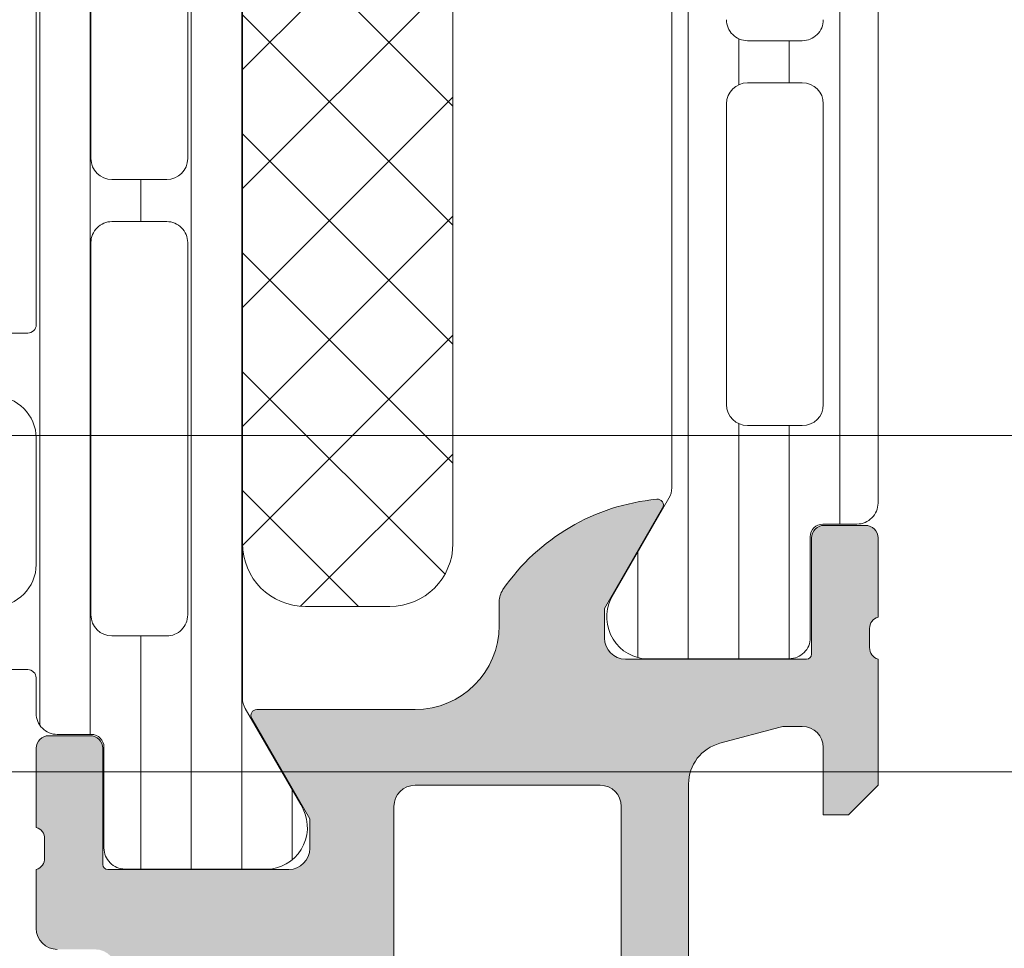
# Model space of a CAD drawing. Header units: millimetres. Extents: x 144573 to 336993, y 74252 to 247042.
# Tile 887 of 1056: x 212738 to 212761, y 219205 to 219227. Entities that reach past the tile are written whole.
import ezdxf

# ---------------------------------------------------------------- set-up
doc = ezdxf.new("R2010")
doc.units = ezdxf.units.MM
doc.layers.add('FASÁDA DETAILNÍ', color=255, linetype='Continuous', lineweight=0)

msp = doc.modelspace()

# ---------------------------------------------------------------- hatches: boundary and pattern name
at = {"layer": 'FASÁDA DETAILNÍ'}
h = msp.add_hatch(dxfattribs=at)
h.set_pattern_fill('LINIE', color=256, scale=1.2, angle=90, style=0)
h.set_pattern_definition([(90, (212757.6575666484, 219206.2351158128), (-1.2, 7.347638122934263e-17), [])])
edge = h.paths.add_edge_path()
edge.add_arc((212739.6837941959, 219209.7698121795), 0.2999999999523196, 359.9979247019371, 449.9979247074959)
edge.add_line((212739.6838050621, 219210.0698121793), (212738.8734737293, 219210.0698408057))
edge.add_arc((212738.8734891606, 219210.5698381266), 0.4999973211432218, 179.9976177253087, 269.9982316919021, ccw=False)
edge.add_line((212738.37349184, 219210.5698589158), (212738.372171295, 219211.4109311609))
edge.add_arc((212738.172171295, 219211.4109311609), 0.1999999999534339, 0, 90.00000001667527)
edge.add_line((212738.172171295, 219211.6109311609), (212734.072171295, 219211.6109311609))
edge.add_arc((212734.072171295, 219212.1109311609), 0.5, 180, 270, ccw=False)
edge.add_line((212733.572171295, 219212.1109311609), (212733.572171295, 219212.9416803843))
edge.add_arc((212734.572171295, 219212.9416803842), 1, 104.99999999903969, 179.9999999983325, ccw=False)
edge.add_line((212734.3133522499, 219213.9076062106), (212735.072171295, 219214.1109311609))
edge.add_line((212735.072171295, 219214.1109311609), (212735.072171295, 219213.1109311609))
edge.add_line((212735.072171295, 219213.1109311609), (212737.372171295, 219213.1109311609))
edge.add_arc((212737.3704620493, 219214.1150576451), 1.004127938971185, 270.0975300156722, 359.7659122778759)
edge.add_line((212738.3745816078, 219214.1109551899), (212738.3745816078, 219217.1108335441))
edge.add_arc((212737.3704622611, 219217.1068051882), 1.004127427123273, 0.2298596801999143, 89.90248202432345)
edge.add_line((212737.372171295, 219218.1109311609), (212735.072171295, 219218.1109311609))
edge.add_line((212735.072171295, 219218.1109311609), (212735.072171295, 219217.1109311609))
edge.add_line((212735.072171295, 219217.1109311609), (212734.3133522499, 219217.3142561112))
edge.add_arc((212734.572171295, 219218.2801819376), 1.000000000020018, 180.0000000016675, 255.0000000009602, ccw=False)
edge.add_line((212733.572171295, 219218.2801819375), (212733.572171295, 219219.1109311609))
edge.add_arc((212734.072171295, 219219.1109311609), 0.5, 90, 180, ccw=False)
edge.add_line((212734.072171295, 219219.6109311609), (212738.172171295, 219219.6109311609))
edge.add_arc((212738.1704427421, 219219.8151042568), 0.2041804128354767, 270.4850610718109, 358.8441310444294)
edge.add_line((212738.3745816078, 219219.8109854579), (212738.3746045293, 219245.6523522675))
edge.add_arc((212738.8746018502, 219245.6523368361), 0.4999973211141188, 89.99761772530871, 179.998231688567, ccw=False)
edge.add_line((212738.8746226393, 219246.1523341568), (212739.6849539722, 219246.1523055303))
edge.add_arc((212739.6849648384, 219246.4523055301), 0.2999999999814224, 269.9979247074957, 359.997924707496)
edge.add_line((212739.9849648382, 219246.4522946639), (212739.9847198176, 219248.8522930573))
edge.add_arc((212740.4847157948, 219248.8522775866), 0.4999959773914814, 89.99762221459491, 179.9982271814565, ccw=False)
edge.add_line((212740.4847365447, 219249.3522735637), (212743.9612780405, 219249.3521469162))
edge.add_arc((212743.8189315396, 219248.3623339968), 0.9999960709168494, -32.729091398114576, 81.81631664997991, ccw=False)
edge.add_line((212744.6601646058, 219247.821668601), (212743.3416121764, 219245.5380595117))
edge.add_arc((212743.7746158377, 219245.2880438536), 0.5000000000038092, 149.9979281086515, 179.9978648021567)
edge.add_line((212743.274615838, 219245.2880624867), (212743.2735295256, 219210.9337937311))
edge.add_arc((212743.7735295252, 219210.9337761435), 0.4999999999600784, 179.9979846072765, 209.997921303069)
edge.add_line((212743.3405077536, 219210.6837918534), (212744.6588947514, 219208.4000872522))
edge.add_arc((212743.8176225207, 219207.8594827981), 0.9999960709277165, -81.82046724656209, 32.72494080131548, ccw=False)
edge.add_line((212743.9598973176, 219206.8696595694), (212740.4833558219, 219206.8697862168))
edge.add_arc((212740.4833712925, 219207.3697821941), 0.4999959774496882, 179.9976222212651, 269.99822718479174, ccw=False)
edge.add_line((212739.9833753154, 219207.3698029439), (212739.9837941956, 219209.7698013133))
edge = h.paths.add_edge_path(flags=16)
edge.add_line((212740.1740698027, 219233.9609249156), (212741.474063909, 219233.9609249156))
edge.add_arc((212741.4740675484, 219234.4609212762), 0.499996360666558, 269.9995829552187, 360.0004170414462)
edge.add_line((212741.974063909, 219234.4609249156), (212741.974063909, 219243.310918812))
edge.add_arc((212741.4740675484, 219243.3109224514), 0.499996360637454, 359.9995829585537, 450.0004170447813)
edge.add_line((212741.474063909, 219243.810918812), (212740.1740698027, 219243.810918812))
edge.add_arc((212740.1740532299, 219243.3109188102), 0.500000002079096, 89.9981008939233, 179.9999997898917)
edge.add_line((212739.6740532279, 219243.3109188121), (212739.6740532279, 219234.4609249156))
edge.add_arc((212740.17405323, 219234.4609249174), 0.5000000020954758, 180.0000002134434, 270.0018990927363)
edge = h.paths.add_edge_path(flags=16)
edge.add_arc((212740.1740532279, 219223.7609188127), 0.5, 180, 270)
edge.add_line((212740.1740532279, 219223.2609188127), (212741.474063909, 219223.2609188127))
edge.add_arc((212741.474063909, 219223.7609188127), 0.5, 270, 360)
edge.add_line((212741.974063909, 219223.7609188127), (212741.974063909, 219232.4609249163))
edge.add_arc((212741.474063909, 219232.4609249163), 0.5, 0, 90)
edge.add_line((212741.474063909, 219232.9609249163), (212740.1740532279, 219232.9609249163))
edge.add_arc((212740.1740532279, 219232.4609249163), 0.5, 90, 180)
edge.add_line((212739.6740532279, 219232.4609249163), (212739.6740532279, 219223.7609188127))
edge = h.paths.add_edge_path(flags=16)
edge.add_arc((212741.4740675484, 219221.7609224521), 0.499996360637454, 359.9995829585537, 450.0004170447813)
edge.add_line((212741.474063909, 219222.2609188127), (212740.1740698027, 219222.2609188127))
edge.add_arc((212740.17405323, 219221.7609188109), 0.5000000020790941, 89.9981009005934, 179.9999997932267)
edge.add_line((212739.6740532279, 219221.7609188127), (212739.6740532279, 219212.9109096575))
edge.add_arc((212740.1740379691, 219212.9109096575), 0.4999847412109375, 179.9999999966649, 270)
edge.add_line((212740.1740379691, 219212.4109249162), (212741.4740486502, 219212.4109249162))
edge.add_arc((212741.4740486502, 219212.910940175), 0.5000152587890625, 270, 360.0000000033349)
edge.add_line((212741.974063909, 219212.9109401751), (212741.974063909, 219221.7609188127))
h = msp.add_hatch(dxfattribs=at)
h.set_pattern_fill('_USER', color=256, scale=1.2, angle=90, style=0, pattern_type=0)
h.set_pattern_definition([(90, (218687.8640705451, 217938.1777891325), (-1.2, 7.347638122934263e-17), [])])
edge = h.paths.add_edge_path()
edge.add_line((212753.4075927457, 219215.6838387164), (212752.0891230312, 219213.4001818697))
edge.add_arc((212752.9303756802, 219212.8595469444), 0.9999960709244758, 507.2729839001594, 621.8183919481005)
edge.add_line((212752.7880650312, 219211.8697288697), (212756.2646065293, 219211.8697288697))
edge.add_arc((212756.2646091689, 219212.3697248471), 0.4999959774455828, 269.9996975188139, 360.0003024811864)
edge.add_line((212756.7646051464, 219212.3697274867), (212756.764273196, 219214.7697258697))
edge.add_arc((212757.064273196, 219214.7697258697), 0.3000000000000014, 450, 539.9999999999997, ccw=False)
edge.add_line((212757.064273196, 219215.0697258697), (212757.8746045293, 219215.0697258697))
edge.add_arc((212757.8746072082, 219215.5697231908), 0.4999973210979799, 269.999693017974, 360.0003069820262)
edge.add_line((212758.3746045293, 219215.5697258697), (212758.3746045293, 219245.6522001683))
edge.add_arc((212757.8746072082, 219245.6522028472), 0.4999973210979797, 359.9996930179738, 450.0003069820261)
edge.add_line((212757.8746045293, 219246.1522001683), (212757.064273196, 219246.1522001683))
edge.add_arc((212757.064273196, 219246.4522001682), 0.3000000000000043, 180, 269.99999999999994, ccw=False)
edge.add_line((212756.7642731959, 219246.4522001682), (212756.7646051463, 219248.8521985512))
edge.add_arc((212756.2646091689, 219248.8522011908), 0.4999959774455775, 359.9996975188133, 450.0003024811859)
edge.add_line((212756.2646065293, 219249.3521971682), (212752.7880650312, 219249.3521971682))
edge.add_arc((212752.9303756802, 219248.3623790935), 0.9999960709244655, 458.1816080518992, 572.7270160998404)
edge.add_line((212752.0891230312, 219247.8217441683), (212753.4075927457, 219245.5380873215))
edge.add_arc((212752.974580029, 219245.2880873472), 0.5000000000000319, 360.000059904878, 389.9999965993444, ccw=False)
edge.add_line((212753.474580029, 219245.28808787), (212753.474580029, 219215.933838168))
edge.add_arc((212752.974580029, 219215.9338386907), 0.5000000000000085, 330.0000034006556, 359.9999400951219, ccw=False)
edge = h.paths.add_edge_path(flags=16)
edge.add_line((212754.7745907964, 219236.2605558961), (212754.7746060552, 219243.4105803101))
edge.add_arc((212755.2746496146, 219243.4105367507), 0.5000435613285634, 450.0049911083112, 539.9950088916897, ccw=False)
edge.add_line((212755.2746060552, 219243.9105803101), (212756.574614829, 219243.9105803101))
edge.add_arc((212756.5745872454, 219243.410567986), 0.5000123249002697, 360.00141220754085, 449.9968392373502, ccw=False)
edge.add_line((212757.0745995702, 219243.4105803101), (212757.0745995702, 219236.2605558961))
edge.add_arc((212756.5745560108, 219236.2605994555), 0.5000435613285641, 270.0049911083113, 359.9950088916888, ccw=False)
edge.add_line((212756.5745995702, 219235.7605558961), (212755.2745907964, 219235.7605558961))
edge.add_arc((212755.2746343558, 219236.2605994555), 0.5000435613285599, 180.0049911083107, 269.9950088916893, ccw=False)
edge = h.paths.add_edge_path(flags=16)
edge.add_line((212754.7745907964, 219217.9105563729), (212754.7745907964, 219225.0605822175))
edge.add_arc((212755.2746343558, 219225.060538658), 0.5000435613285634, 450.0049911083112, 539.9950088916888, ccw=False)
edge.add_line((212755.2745907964, 219225.5605822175), (212756.5745995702, 219225.5605822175))
edge.add_arc((212756.5745560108, 219225.060538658), 0.5000435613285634, 360.0049911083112, 449.9950088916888, ccw=False)
edge.add_line((212757.0745995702, 219225.0605822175), (212757.0745995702, 219217.9105563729))
edge.add_arc((212756.5745560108, 219217.9105999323), 0.5000435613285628, 270.00499110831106, 359.99500889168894, ccw=False)
edge.add_line((212756.5745995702, 219217.4105563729), (212755.2745907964, 219217.4105563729))
edge.add_arc((212755.2746343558, 219217.9105999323), 0.5000435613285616, 180.004991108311, 269.99500889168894, ccw=False)
edge = h.paths.add_edge_path(flags=16)
edge.add_line((212754.7745907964, 219227.0605822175), (212754.7745907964, 219234.2605558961))
edge.add_arc((212755.2745400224, 219234.26060667), 0.4999492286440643, 89.99418114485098, 180.0058188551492, ccw=False)
edge.add_line((212755.2745907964, 219234.7605558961), (212756.5745995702, 219234.7605558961))
edge.add_arc((212756.5746503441, 219234.26060667), 0.4999492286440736, 359.9941811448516, 450.00581885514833, ccw=False)
edge.add_line((212757.0745995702, 219234.2605558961), (212757.0745995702, 219227.0605822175))
edge.add_arc((212756.5746503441, 219227.0605314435), 0.4999492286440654, 269.99418114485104, 360.005818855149, ccw=False)
edge.add_line((212756.5745995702, 219226.5605822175), (212755.2745907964, 219226.5605822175))
edge.add_arc((212755.2745400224, 219227.0605314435), 0.4999492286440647, 179.994181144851, 270.005818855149, ccw=False)
h = msp.add_hatch(dxfattribs=at)
h.set_pattern_fill('NETZ', color=256, scale=2, angle=45, style=0)
h.set_pattern_definition([(45, (218687.8640705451, 217938.1777891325), (-1.414213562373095, 1.414213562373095), []), (135, (218687.8640705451, 217938.1777891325), (-1.414213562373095, -1.414213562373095), [])])
h.paths.add_polyline_path([(212748.2753393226, 219214.6108054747, -0.4142135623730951), (212746.7753393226, 219213.1108054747), (212744.7753393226, 219213.1108054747, -0.4142135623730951), (212743.2753393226, 219214.6108054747), (212743.2753393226, 219241.6108054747, -0.4142135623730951), (212744.7753393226, 219243.1108054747), (212746.7753393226, 219243.1108054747, -0.4142135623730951), (212748.2753393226, 219241.6108054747)])
h = msp.add_hatch(color=256, dxfattribs=at)
edge = h.paths.add_edge_path()
edge.add_arc((212693.3746720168, 219194.8597963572), 0.5000674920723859, 180.0077324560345, 269.9922675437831, ccw=False)
edge.add_line((212692.8746045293, 219194.8597288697), (212692.8746045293, 219198.8597288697))
edge.add_arc((212693.3746720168, 219198.8596613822), 0.5000674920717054, 450.00773245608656, 539.9922675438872, ccw=False)
edge.add_line((212693.3746045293, 219199.3597288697), (212694.6746533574, 219199.3597288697))
edge.add_arc((212694.6746164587, 219198.8596919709), 0.5000369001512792, 360.00422797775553, 449.99577202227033, ccw=False)
edge.add_line((212695.1746533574, 219198.8597288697), (212695.1746533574, 219198.3597288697))
edge.add_line((212695.1746533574, 219198.3597288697), (212694.1746533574, 219198.3597288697))
edge.add_line((212694.1746533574, 219198.3597288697), (212694.1746533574, 219196.8597288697))
edge.add_arc((212695.1746163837, 219196.859691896), 0.9999630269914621, 539.9978814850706, 630.0021185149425)
edge.add_line((212695.1746533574, 219195.8597288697), (212699.1746533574, 219195.8597288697))
edge.add_arc((212699.1745764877, 219196.8598057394), 1.000076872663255, 270.0044039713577, 359.9955960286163)
edge.add_line((212700.1746533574, 219196.8597288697), (212700.1746533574, 219198.3597288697))
edge.add_line((212700.1746533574, 219198.3597288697), (212699.1746533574, 219198.3597288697))
edge.add_line((212699.1746533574, 219198.3597288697), (212699.1746533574, 219198.8597288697))
edge.add_arc((212699.6745958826, 219198.8597863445), 0.4999425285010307, 89.9934131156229, 180.0065868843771, ccw=False)
edge.add_line((212699.6746533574, 219199.3597288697), (212702.4746411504, 219199.3597288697))
edge.add_arc((212702.4746411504, 219198.8597288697), 0.5000000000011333, 360.0000000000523, 450.0000000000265, ccw=False)
edge.add_line((212702.9746411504, 219198.8597288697), (212702.9746411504, 219198.6597288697))
edge.add_arc((212702.4746411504, 219198.6597288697), 0.5000000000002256, 269.99999999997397, 359.99999999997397, ccw=False)
edge.add_line((212702.4746411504, 219198.1597288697), (212701.9746411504, 219198.1597288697))
edge.add_arc((212701.9746762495, 219197.6596937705), 0.500035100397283, 450.0040217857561, 539.9959782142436)
edge.add_line((212701.4746411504, 219197.6597288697), (212701.4746411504, 219196.8597258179))
edge.add_arc((212701.9746577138, 219196.8597423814), 0.5000165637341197, 180.0018979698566, 269.9981020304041)
edge.add_line((212701.9746411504, 219196.3597258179), (212733.2746350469, 219196.3597258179))
edge.add_line((212733.2746350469, 219196.3597258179), (212739.3130926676, 219196.79212245))
edge.add_arc((212739.2746366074, 219197.7913421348), 0.9999594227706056, 272.2040028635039, 359.9999999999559)
edge.add_line((212740.2745960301, 219197.7913421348), (212740.2745960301, 219204.4597943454))
edge.add_arc((212739.7745960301, 219204.4597943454), 0.5000000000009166, 360.0000000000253, 449.9999999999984)
edge.add_line((212739.7745960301, 219204.9597943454), (212738.8745960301, 219204.9597943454))
edge.add_arc((212738.8745960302, 219205.4597943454), 0.5000000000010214, 180.0000000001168, 270.0000000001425, ccw=False)
edge.add_line((212738.3745960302, 219205.4597943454), (212738.3745960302, 219206.8597958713))
edge.add_arc((212738.2957595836, 219207.1273164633), 0.278895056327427, 286.4198764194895, 361.1645893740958)
edge.add_line((212738.5745970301, 219207.1329848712), (212738.5745970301, 219207.5865788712))
edge.add_arc((212738.2957289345, 219207.5922395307), 0.2789255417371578, 358.8371299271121, 433.5754054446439)
edge.add_line((212738.3745960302, 219207.8597828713), (212738.3745960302, 219209.7397938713))
edge.add_arc((212738.6745960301, 219209.7397938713), 0.3000000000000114, 450.00000000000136, 540, ccw=False)
edge.add_line((212738.6745960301, 219210.0397938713), (212739.6545703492, 219210.0397938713))
edge.add_arc((212739.6545703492, 219209.7397938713), 0.2999999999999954, 360.0000000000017, 450.00000000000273, ccw=False)
edge.add_line((212739.9545703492, 219209.7397938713), (212739.9545703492, 219206.9797958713))
edge.add_arc((212740.0745703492, 219206.9797958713), 0.1200000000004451, 539.9999999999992, 630)
edge.add_line((212740.0745703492, 219206.8597958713), (212744.3745960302, 219206.8597958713))
edge.add_arc((212744.3745960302, 219207.3597958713), 0.5000000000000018, 269.9999999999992, 359.9999999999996)
edge.add_line((212744.8745960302, 219207.3597958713), (212744.8745960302, 219208.0597958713))
edge.add_line((212744.8745960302, 219208.0597958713), (212743.4931005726, 219210.4526161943))
edge.add_arc((212743.6127158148, 219210.5216760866), 0.1381197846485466, 89.99999999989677, 209.9999999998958, ccw=False)
edge.add_line((212743.6127158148, 219210.6597958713), (212747.3745960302, 219210.6597958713))
edge.add_arc((212747.3745960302, 219212.6597958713), 1.999999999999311, 270.0000000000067, 360.0000000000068)
edge.add_line((212749.3745960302, 219212.6597958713), (212749.3745960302, 219213.227791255))
edge.add_arc((212749.8745960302, 219213.227791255), 0.5000000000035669, 505.5209282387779, 539.9999999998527, ccw=False)
edge.add_arc((212753.5840946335, 219210.6803179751), 4.999999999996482, 455.34922800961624, 505.5209282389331, ccw=False)
edge.add_arc((212753.1364762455, 219215.5216692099), 0.1381197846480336, 330.00000000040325, 457.70243749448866, ccw=False)
edge.add_line((212753.2560914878, 219215.4526093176), (212751.8745960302, 219213.0597889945))
edge.add_line((212751.8745960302, 219213.0597889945), (212751.8745960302, 219212.3597889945))
edge.add_arc((212752.3745960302, 219212.3597889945), 0.5, 540, 630)
edge.add_line((212752.3745960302, 219211.8597889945), (212756.6746217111, 219211.8597889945))
edge.add_arc((212756.6746217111, 219211.9797889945), 0.1199999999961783, 270, 359.9999999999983)
edge.add_line((212756.7946217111, 219211.9797889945), (212756.7946217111, 219214.7397869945))
edge.add_arc((212757.0946217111, 219214.7397869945), 0.2999999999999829, 90, 180.0000000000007, ccw=False)
edge.add_line((212757.0946217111, 219215.0397869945), (212758.0745960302, 219215.0397869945))
edge.add_arc((212758.0745960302, 219214.7397869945), 0.300000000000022, 360.00000000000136, 450, ccw=False)
edge.add_line((212758.3745960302, 219214.7397869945), (212758.3745960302, 219212.8597759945))
edge.add_arc((212758.4534631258, 219212.592232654), 0.2789255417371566, 466.424594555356, 541.1628700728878)
edge.add_line((212758.1745950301, 219212.5865719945), (212758.1745950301, 219212.1329779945))
edge.add_arc((212758.4534324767, 219212.1273095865), 0.2788950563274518, 538.8354106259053, 613.5801235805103)
edge.add_line((212758.3745960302, 219211.8597889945), (212758.3745960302, 219208.8597305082))
edge.add_line((212758.3745960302, 219208.8597305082), (212757.6745236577, 219208.1596276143))
edge.add_line((212757.6745236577, 219208.1596276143), (212757.0745175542, 219208.1596276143))
edge.add_line((212757.0745175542, 219208.1596276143), (212757.0745175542, 219209.7596337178))
edge.add_arc((212756.5745081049, 219209.7596242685), 0.5000094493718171, 360.0010827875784, 449.9989172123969)
edge.add_line((212756.5745175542, 219210.2596337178), (212756.1790894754, 219210.2596337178))
edge.add_arc((212756.1790894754, 219209.7596337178), 0.5000000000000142, 450.0000000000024, 465.0000000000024)
edge.add_line((212756.0496799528, 219210.2425966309), (212754.6157931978, 219209.8583878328))
edge.add_arc((212754.8746122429, 219208.8924620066), 1.000000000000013, 465.0000000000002, 540.0000000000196)
edge.add_line((212753.8746122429, 219208.8924620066), (212753.8746122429, 219203.1596398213))
edge.add_line((212753.8746122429, 219203.1596398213), (212757.0745175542, 219203.1596398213))
edge.add_line((212757.0745175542, 219203.1596398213), (212757.0745175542, 219203.9596276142))
edge.add_line((212757.0745175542, 219203.9596276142), (212757.6745236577, 219203.9596276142))
edge.add_line((212757.6745236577, 219203.9596276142), (212758.3745053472, 219202.7471947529))
edge.add_line((212758.3745053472, 219202.7471947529), (212758.3745053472, 219201.6596398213))
edge.add_line((212758.3745053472, 219201.6596398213), (212743.3745960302, 219201.6596398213))
edge.add_arc((212743.3745960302, 219201.1596398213), 0.5000000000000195, 449.9999999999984, 540.0000000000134)
edge.add_line((212742.8745960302, 219201.1596398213), (212742.8745960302, 219195.3597288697))
edge.add_arc((212741.8745960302, 219195.3597288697), 1, 270, 360.00000000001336, ccw=False)
edge.add_line((212741.8745960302, 219194.3597288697), (212693.3746045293, 219194.3597288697))
edge = h.paths.add_edge_path(flags=16)
edge.add_line((212752.2746122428, 219203.9596276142), (212752.2746122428, 219208.3596276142))
edge.add_arc((212751.7746122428, 219208.3596276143), 0.5000000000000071, 360.0000000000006, 449.9999999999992)
edge.add_line((212751.7746122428, 219208.8596276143), (212747.3746122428, 219208.8596276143))
edge.add_arc((212747.3746122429, 219208.3596276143), 0.4999999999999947, 449.9999999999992, 540.0000000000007)
edge.add_line((212746.8746122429, 219208.3596276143), (212746.8746122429, 219203.9596276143))
edge.add_arc((212747.3746122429, 219203.9596276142), 0.5, 540, 630)
edge.add_line((212747.3746122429, 219203.4596276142), (212751.7746122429, 219203.4596276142))
edge.add_arc((212751.7746122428, 219203.9596276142), 0.4999999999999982, 270, 360.0000000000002)

# ---------------------------------------------------------------- linework, layer by layer
for p, q in [((212758.3746045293, 219215.5697258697), (212758.3746045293, 219245.6522001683)), ((212753.474580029, 219245.28808787), (212753.474580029, 219215.933838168)), ((212756.5745995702, 219226.5605822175), (212755.2745907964, 219226.5605822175)), ((212755.2745907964, 219225.5605822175), (212756.5745995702, 219225.5605822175)), ((212754.7745907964, 219217.9105563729), (212754.7745907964, 219225.0605822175)), ((212757.0745995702, 219225.0605822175), (212757.0745995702, 219217.9105563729)), ((212756.5745995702, 219217.4105563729), (212755.2745907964, 219217.4105563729)), ((218529.5384156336, 219217.1778170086), (198226.3692538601, 219217.1778170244)), ((214681.8693537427, 219217.1778170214), (212698.2001050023, 219217.1778170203)), ((212753.4075927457, 219215.6838387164), (212752.0891230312, 219213.4001818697)), ((212753.2560914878, 219215.4526093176), (212751.8745960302, 219213.0597889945)), ((212757.064273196, 219215.0697258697), (212757.8746045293, 219215.0697258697)), ((212757.0946217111, 219215.0397869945), (212758.0745960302, 219215.0397869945)), ((212756.7646051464, 219212.3697274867), (212756.7642731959, 219214.7697258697)), ((212756.7946217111, 219211.9797889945), (212756.7946217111, 219214.7397869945)), ((212758.3745960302, 219214.7397869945), (212758.3745960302, 219212.8597759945)), ((212749.3745960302, 219212.6597958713), (212749.3745960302, 219213.227791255)), ((212751.8745960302, 219213.0597889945), (212751.8745960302, 219212.3597889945)), ((212758.1745950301, 219212.5865719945), (212758.1745950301, 219212.1329779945)), ((212752.3745960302, 219211.8597889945), (212756.6746217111, 219211.8597889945)), ((212752.7880650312, 219211.8697288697), (212756.2646065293, 219211.8697288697)), ((212758.3745960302, 219211.8597889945), (212758.3745960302, 219208.8597305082)), ((212743.6127158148, 219210.6597958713), (212747.3745960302, 219210.6597958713)), ((212744.8745960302, 219208.0597958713), (212743.4931005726, 219210.4526161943)), ((212756.0496799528, 219210.2425966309), (212754.6157931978, 219209.8583878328)), ((212756.5745175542, 219210.2596337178), (212756.1790894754, 219210.2596337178)), ((212738.6745960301, 219210.0397938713), (212739.6545703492, 219210.0397938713)), ((212738.3745960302, 219207.8597828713), (212738.3745960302, 219209.7397938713)), ((212739.9545703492, 219209.7397938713), (212739.9545703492, 219206.9797958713)), ((212757.0745175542, 219208.1596276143), (212757.0745175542, 219209.7596337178)), ((198226.3692538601, 219209.1778314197), (224801.3692538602, 219209.1777653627)), ((211756.8693537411, 219209.1778170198), (214640.8691539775, 219209.1778219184)), ((212751.7746122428, 219208.8596276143), (212747.3746122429, 219208.8596276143)), ((212753.8746122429, 219208.8924620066), (212753.8746122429, 219203.1596398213)), ((212758.3745960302, 219208.8597305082), (212757.6745236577, 219208.1596276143)), ((212746.8746122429, 219208.3596276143), (212746.8746122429, 219203.9596276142)), ((212752.2746122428, 219203.9596276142), (212752.2746122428, 219208.3596276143)), ((212757.6745236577, 219208.1596276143), (212757.0745175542, 219208.1596276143)), ((212744.8745960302, 219207.3597958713), (212744.8745960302, 219208.0597958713)), ((212738.5745970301, 219207.1329848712), (212738.5745970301, 219207.5865788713)), ((212738.3745960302, 219205.4597943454), (212738.3745960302, 219206.8597958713)), ((212740.0745703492, 219206.8597958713), (212744.3745960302, 219206.8597958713))]:
    msp.add_line(p, q, dxfattribs=at)
for points in [[(212734.072171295, 219219.6109311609), (212738.172171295, 219219.6109311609, 0.4058498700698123), (212738.3745816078, 219219.8109854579), (212738.3746045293, 219245.6523522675, -0.4142167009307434)], [(212743.274615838, 219245.2880624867), (212743.2735295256, 219210.9337937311, 0.1316522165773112), (212743.3405077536, 219210.6837918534), (212744.6588947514, 219208.4000872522, -0.5460410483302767), (212743.9598973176, 219206.8696595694), (212740.4833558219, 219206.8697862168, -0.4142166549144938), (212739.9833753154, 219207.3698029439), (212739.9837941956, 219209.7698013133, 0.4142135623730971), (212739.6838050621, 219210.0698121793), (212738.8734737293, 219210.0698408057, -0.4142167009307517), (212738.37349184, 219210.5698589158), (212738.372171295, 219211.4109311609, 0.414213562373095), (212738.172171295, 219211.6109311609), (212734.072171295, 219211.6109311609, -0.414213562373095)], [(212737.372171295, 219213.1109311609, 0.4125193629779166), (212738.3745816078, 219214.1109551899), (212738.3745816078, 219217.1108335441, 0.4125410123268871), (212737.372171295, 219218.1109311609)]]:
    msp.add_lwpolyline(points, format="xyb", dxfattribs=at)
for points in [[(212743.2753393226, 219241.6108054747), (212743.2753393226, 219214.6108054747, 0.414213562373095), (212744.7753393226, 219213.1108054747), (212746.7753393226, 219213.1108054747, 0.414213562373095), (212748.2753393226, 219214.6108054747), (212748.2753393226, 219241.6108054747, 0.414213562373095), (212746.7753393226, 219243.1108054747), (212744.7753393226, 219243.1108054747, 0.414213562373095)], [(212739.6740532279, 219223.7609188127, 0.4142135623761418), (212740.1740532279, 219223.2609188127), (212741.474063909, 219223.2609188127, 0.4142135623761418), (212741.974063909, 219223.7609188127), (212741.974063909, 219232.4609249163, 0.4142135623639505), (212741.474063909, 219232.9609249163), (212740.1740532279, 219232.9609249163, 0.414213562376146), (212739.6740532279, 219232.4609249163)], [(212741.974063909, 219221.7609188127, 0.4142178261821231), (212741.474063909, 219222.2609188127), (212740.1740698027, 219222.2609188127, 0.4142232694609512), (212739.6740532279, 219221.7609188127), (212739.6740532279, 219212.9109096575, 0.4142135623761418), (212740.1740379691, 219212.4109249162), (212741.4740486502, 219212.4109249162, 0.4142135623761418), (212741.974063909, 219212.9109401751)]]:
    msp.add_lwpolyline(points, format="xyb", close=True, dxfattribs=at)
for centre, radius, start, end in [((212755.2745400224, 219227.0605314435), 0.4999492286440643, 179.9941811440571, 270.0058188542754), ((212756.5746503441, 219227.0605314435), 0.4999492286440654, 269.9941811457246, 0.00581885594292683), ((212755.2746343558, 219225.060538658), 0.5000435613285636, 90.00499110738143, 179.9950088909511), ((212756.5745560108, 219225.060538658), 0.5000435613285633, 0.004991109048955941, 89.99500889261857), ((212755.2746343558, 219217.9105999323), 0.5000435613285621, 180.004991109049, 269.9950088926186), ((212756.5745560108, 219217.9105999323), 0.5000435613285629, 270.0049911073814, 359.9950088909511), ((212752.974580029, 219215.9338386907), 0.5000000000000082, 330.0000034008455, 359.9999400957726), ((212753.5840946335, 219210.6803179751), 4.999999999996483, 95.34922801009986, 145.5209282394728), ((212753.1364762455, 219215.5216692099), 0.1381197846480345, 329.9999999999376, 97.7024374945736), ((212757.8746072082, 219215.5697231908), 0.4999973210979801, 269.9996930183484, 0.0003069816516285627), ((212757.064273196, 219214.7697258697), 0.3000000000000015, 90, 180), ((212757.0946217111, 219214.7397869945), 0.2999999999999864, 90, 180), ((212758.0745960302, 219214.7397869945), 0.3000000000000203, 0, 90), ((212749.8745960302, 219213.227791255), 0.5000000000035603, 145.5209282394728, 180), ((212752.9303756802, 219212.8595469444), 0.9999960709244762, 147.2729839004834, 261.8183919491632), ((212758.4534631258, 219212.592232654), 0.2789255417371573, 106.4245945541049, 181.1628700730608), ((212747.3745960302, 219212.6597958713), 1.999999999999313, 270, 0), ((212752.3745960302, 219212.3597889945), 0.5, 180, 270), ((212756.2646091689, 219212.3697248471), 0.4999959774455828, 269.9996975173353, 0.0003024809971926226), ((212758.4534324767, 219212.1273095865), 0.2788950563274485, 178.8354106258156, 253.5801235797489), ((212756.6746217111, 219211.9797889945), 0.1199999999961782, 270, 0), ((212743.6127158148, 219210.5216760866), 0.1381197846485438, 90, 210.0000000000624), ((212756.1790894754, 219209.7596337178), 0.5000000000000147, 90, 104.9999999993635), ((212756.5745081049, 219209.7596242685), 0.5000094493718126, 0.001082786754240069, 89.99891721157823), ((212738.6745960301, 219209.7397938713), 0.3000000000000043, 90, 180), ((212739.6545703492, 219209.7397938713), 0.2999999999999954, 0, 90), ((212754.8746122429, 219208.8924620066), 1.000000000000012, 104.9999999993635, 180), ((212747.3746122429, 219208.3596276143), 0.4999999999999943, 90, 180), ((212751.7746122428, 219208.3596276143), 0.5000000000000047, 0, 90), ((212738.2957289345, 219207.5922395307), 0.2789255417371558, 358.8371299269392, 73.5754054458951), ((212744.3745960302, 219207.3597958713), 0.5000000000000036, 270, 0), ((212738.2957595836, 219207.1273164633), 0.2788950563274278, 286.4198764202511, 1.164589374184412), ((212740.0745703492, 219206.9797958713), 0.1200000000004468, 180, 270), ((212738.8745960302, 219205.4597943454), 0.5000000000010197, 180, 270)]:
    msp.add_arc(centre, radius, start, end, dxfattribs=at)

doc.saveas('drawing.dxf')
